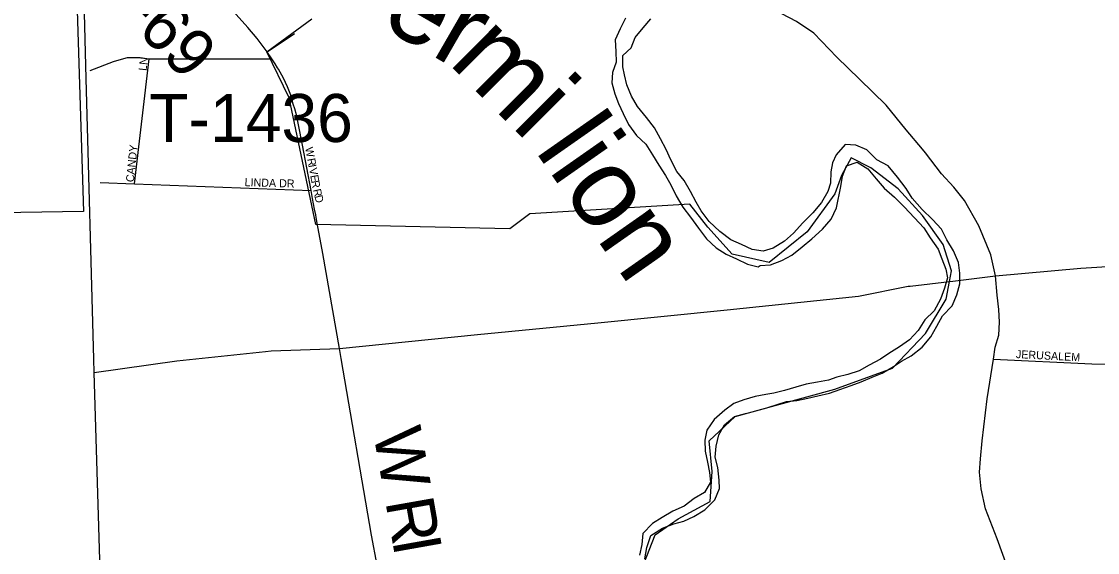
# Model space of a CAD drawing. Extents: x 1857828 to 2277390, y 930619 to 1324581.
# Drawn here: x 2010030 to 2016752, y 1238255 to 1241569 of the extents above; entities that cross this region are included whole.
import ezdxf

# ---------------------------------------------------------------- set-up
doc = ezdxf.new("R2010")
doc.units = 0
for name, color, linetype in [('GM_X_Adjacent_County', 7, 'Continuous'), ('GM_X_City_Street', 7, 'Continuous'), ('GM_X_City_Street_Text', 7, 'Continuous'), ('GM_X_Corporation', 7, 'Continuous'), ('GM_X_County', 7, 'Continuous'), ('GM_X_Major_River', 7, 'Continuous'), ('GM_X_Major_River_Text', 7, 'Continuous'), ('GM_X_State_Route', 7, 'Continuous'), ('GM_X_Township', 7, 'Continuous'), ('GM_X_Township_Road', 7, 'Continuous'), ('GM_X_Township_Road_Text', 7, 'Continuous'), ('GM_X_Township_Subdivision', 7, 'Continuous'), ('GM_X_Township_Subdivision_Text', 7, 'Continuous')]:
    doc.layers.add(name, color=color, linetype=linetype)

msp = doc.modelspace()

# ---------------------------------------------------------------- linework, layer by layer
at = {"layer": 'GM_X_Adjacent_County'}
msp.add_lwpolyline([(2010961.2, 1224636.6), (2010821.8, 1227872.6), (2010780.2, 1229304.9), (2010601.2, 1235528.7), (2010484.8, 1239377.4), (2010482.9, 1239461.5), (2010434.9, 1241213.5), (2010392.9, 1242845.5), (2010384.9, 1242962.2), (2010337.7, 1244009), (2010340.7, 1244225.4), (2010329.4, 1244372.5), (2010323.2, 1244550.4), (2010308.3, 1244996.2), (2010295.9, 1245339.9)], dxfattribs=at)
at = {"layer": 'GM_X_City_Street'}
for points in [[(2015658.2, 1240773.6), (2015557.7, 1240894.1), (2015431.8, 1241046.8), (2015265.8, 1241210.2), (2015123.8, 1241346.8), (2014979.2, 1241496.8), (2014872.1, 1241569.1), (2014781, 1241617.3)], [(2011565.6, 1241379.2), (2011735.8, 1241495.7)], [(2010459.4, 1241264.4), (2010605.5, 1241320.7)], [(2011861.5, 1240398.1), (2011849, 1240464.8), (2011839.4, 1240515.3), (2011786.4, 1240797.7), (2011761.4, 1240924), (2011748.9, 1240986.2), (2011738.6, 1241024.3), (2011728.4, 1241054.3), (2011711.9, 1241110.4), (2011691.5, 1241162.5), (2011667, 1241216.5), (2011635.7, 1241271.3), (2011630.5, 1241280.5), (2011614.1, 1241305.5)], [(2016101.4, 1239461.2), (2016112.1, 1239536.2), (2016136.2, 1239611.2), (2016138.9, 1239691.6), (2016136.2, 1239771.9), (2016125.5, 1239860.3), (2016114.8, 1239980.9), (2016085.3, 1240112.1), (2016010.3, 1240294.2), (2015922, 1240452.2), (2015855, 1240535.2), (2015777.3, 1240618.3), (2015678.2, 1240749.5), (2015658.2, 1240773.6)], [(2011871.3, 1240346.4), (2011868.3, 1240362.4), (2011861.5, 1240398.1)], [(2016101.4, 1239461.2), (2016717.4, 1239431.8), (2016899.5, 1239429.1), (2017022.7, 1239434.5), (2017124.5, 1239445.2), (2017751.2, 1239525.5), (2018281.5, 1239507.6), (2018363.6, 1239510.3), (2018401.3, 1239510.6), (2018405.9, 1239510.7), (2018421.8, 1239510.8), (2018444.3, 1239511)], [(2016347.8, 1237723), (2016125.5, 1238339), (2016053.2, 1238526.5), (2016026.4, 1238652.4), (2016015.7, 1238756.8), (2016021, 1238839.9), (2016031.8, 1238952.4), (2016063.9, 1239214.8), (2016101.4, 1239461.2)]]:
    msp.add_lwpolyline(points, dxfattribs=at)
at = {"layer": 'GM_X_Corporation'}
for points in [[(2010342.1, 1242763.3), (2010418.3, 1240382.6), (2007933.6, 1240343.4)], [(2013918, 1238183.5), (2013989.5, 1238364.7), (2014133.5, 1238463.9), (2014331.6, 1238573.4), (2014344.8, 1238760.3), (2014326, 1238951), (2014487.8, 1239102.6), (2014738.2, 1239172.2), (2015110.9, 1239274.6), (2015471.3, 1239405), (2015677, 1239621.1), (2015806.5, 1239836.7), (2015827.2, 1239946.7), (2015839.8, 1240013.7), (2015787, 1240178.1), (2015659.9, 1240358.3), (2015506.8, 1240524.2), (2015335.8, 1240655.9), (2015213.2, 1240717.5), (2015153.4, 1240608.7), (2015111.8, 1240494), (2014938.3, 1240256), (2014700.4, 1240066), (2014469.6, 1240117), (2014318.7, 1240286.4), (2014205.5, 1240429), (2013206.9, 1240369.5), (2013081, 1240274.4), (2011869.4, 1240302.2), (2011703.3, 1241092.2), (2011562.2, 1241379.7), (2011844.6, 1241586.3)]]:
    msp.add_lwpolyline(points, dxfattribs=at)
at = {"layer": 'GM_X_County'}
msp.add_lwpolyline([(2010961.2, 1224636.6), (2010821.8, 1227872.6), (2010780.2, 1229304.9), (2010601.2, 1235528.7), (2010484.8, 1239377.4), (2010482.9, 1239461.5), (2010434.9, 1241213.5), (2010392.9, 1242845.5), (2010384.9, 1242962.2), (2010337.7, 1244009), (2010340.7, 1244225.4), (2010329.4, 1244372.5), (2010323.2, 1244550.4), (2010308.3, 1244996.2), (2010295.9, 1245339.9)], dxfattribs=at)
at = {"layer": 'GM_X_Major_River'}
for points in [[(2013803.1, 1241591.4), (2013769.6, 1241522.8), (2013740, 1241454.2), (2013742.6, 1241381.9), (2013745.2, 1241315.6), (2013721.6, 1241251.1), (2013718.1, 1241186.8), (2013736.8, 1241118.6), (2013759.3, 1241058.6), (2013790, 1240994.6), (2013822.6, 1240926.6), (2013871.4, 1240858.7), (2013930, 1240803), (2013972.7, 1240737.1), (2014011.4, 1240673.1), (2014054.1, 1240609.2), (2014086.7, 1240549.2), (2014119.3, 1240481.2), (2014162.1, 1240411.3), (2014208.8, 1240347.4), (2014259.5, 1240279.6), (2014310.2, 1240213.7), (2014368.9, 1240156), (2014433.4, 1240116.4), (2014497.9, 1240086.9), (2014566.4, 1240055.3), (2014632.8, 1240037.9)], [(2013803.1, 1241591.4), (2013769.6, 1241522.8), (2013740, 1241454.2), (2013742.6, 1241381.9), (2013745.2, 1241315.6), (2013721.6, 1241251.1), (2013718.1, 1241186.8), (2013736.8, 1241118.6), (2013759.3, 1241058.6), (2013790, 1240994.6), (2013822.6, 1240926.6), (2013871.4, 1240858.7), (2013930, 1240803), (2013972.7, 1240737.1), (2014011.4, 1240673.1), (2014054.1, 1240609.2), (2014086.7, 1240549.2), (2014119.3, 1240481.2), (2014162.1, 1240411.3), (2014208.8, 1240347.4), (2014259.5, 1240279.6), (2014310.2, 1240213.7), (2014368.9, 1240156), (2014433.4, 1240116.4), (2014497.9, 1240086.9), (2014566.4, 1240055.3), (2014632.8, 1240037.9)], [(2013925.3, 1238215.1), (2013936.7, 1238285.5), (2013962.2, 1238360.1), (2014034.1, 1238407), (2014106.1, 1238433.7), (2014168.2, 1238450.4), (2014230.2, 1238479.1), (2014300.1, 1238521.9), (2014361.8, 1238582.8), (2014391.3, 1238653.3), (2014388.9, 1238705.6), (2014380.2, 1238785.8), (2014363.6, 1238850), (2014369, 1238918.3), (2014386.5, 1238988.8), (2014422.1, 1239051.4), (2014483.9, 1239104.2), (2014554, 1239123), (2014618.1, 1239139.6), (2014686.2, 1239158.3), (2014758.2, 1239181.1), (2014810.3, 1239197.6), (2014874.5, 1239204.3), (2014942.6, 1239218.9), (2015004.7, 1239233.6), (2015078.8, 1239248.3), (2015142.8, 1239273), (2015212.9, 1239297.8), (2015274.9, 1239320.4), (2015344.9, 1239349.2), (2015406.9, 1239373.9), (2015476.8, 1239414.7), (2015528.7, 1239449.3), (2015588.7, 1239482), (2015656.5, 1239536.9), (2015710.1, 1239601.7), (2015747.7, 1239668.3), (2015783.3, 1239732.9), (2015845, 1239793.8), (2015872.6, 1239862.3), (2015892.1, 1239930.8), (2015891.5, 1239999.1), (2015882.9, 1240065.4), (2015852.2, 1240137.4), (2015811.5, 1240207.4), (2015776.8, 1240273.4), (2015722.2, 1240333.1), (2015657.4, 1240396.8), (2015594.6, 1240466.6), (2015556, 1240526.5), (2015503.2, 1240598.4), (2015444.4, 1240668.1), (2015373.9, 1240705.7), (2015311.2, 1240767.4), (2015242.7, 1240796.9), (2015176.4, 1240802.3), (2015118.7, 1240737.5), (2015097.1, 1240687.1), (2015085.5, 1240630.7), (2015084.1, 1240560.4), (2015068.4, 1240508), (2015028.9, 1240439.3), (2014973.2, 1240374.5), (2014911.5, 1240311.7), (2014853.8, 1240248.8), (2014796, 1240198.1), (2014726.1, 1240155.3), (2014664.1, 1240136.6), (2014593.8, 1240146), (2014527.3, 1240177.5), (2014460.8, 1240207.1), (2014392.1, 1240258.7), (2014325.4, 1240320.4), (2014276.7, 1240388.2), (2014244.1, 1240442.2), (2014209.4, 1240508.2), (2014170.7, 1240576.1), (2014124.1, 1240634), (2014087.4, 1240705.9), (2014056.8, 1240770), (2014022.1, 1240838), (2013985.4, 1240905.9), (2013934.7, 1240969.8), (2013877.9, 1241039.6), (2013841.3, 1241103.5), (2013812.6, 1241173.6), (2013798, 1241235.8), (2013787.6, 1241285.9), (2013787, 1241358.2), (2013838.8, 1241404.9), (2013864.3, 1241469.4), (2013914, 1241530.1), (2013961.7, 1241586.8)], [(2014632.8, 1240037.9), (2014644.8, 1240046), (2014708.9, 1240050.6), (2014781, 1240077.4), (2014842.9, 1240110.1), (2014906.7, 1240162.9), (2014968.5, 1240213.7), (2015034.3, 1240272.6), (2015087.9, 1240335.4), (2015121.5, 1240406), (2015148.5, 1240538.8), (2015160, 1240603.2), (2015183.5, 1240667.8), (2015251.6, 1240690.5), (2015318.2, 1240648.9), (2015368.8, 1240587.1), (2015419.5, 1240529.3), (2015484.2, 1240473.6), (2015544.9, 1240411.9), (2015609.7, 1240344.2), (2015666.4, 1240280.4), (2015707.1, 1240218.5), (2015755.8, 1240148.6), (2015780.4, 1240088.6), (2015805, 1240022.5), (2015815.5, 1239970.3), (2015796, 1239903.8), (2015770.4, 1239835.3), (2015730.9, 1239762.6), (2015673.1, 1239707.8), (2015631.5, 1239641.1), (2015577.8, 1239582.4), (2015516, 1239537.6), (2015448.1, 1239496.8), (2015396.2, 1239462.2), (2015326.2, 1239423.4), (2015262.3, 1239388.6), (2015192.3, 1239365.9), (2015124.2, 1239349.2), (2015072.1, 1239330.6), (2015004, 1239318), (2014931.8, 1239305.2), (2014867.8, 1239286.6), (2014797.7, 1239265.8), (2014729.6, 1239249.1), (2014679.5, 1239240.6), (2014613.4, 1239228), (2014543.3, 1239207.3), (2014481.2, 1239184.6), (2014423.4, 1239143.9), (2014357.6, 1239085), (2014312, 1239018.3), (2014298.5, 1238955.9), (2014301.1, 1238887.6), (2014315.7, 1238819.4), (2014328.3, 1238753.2), (2014334.8, 1238693), (2014297.2, 1238628.4), (2014233.3, 1238591.6), (2014169.4, 1238544.8), (2014099.4, 1238512), (2014033.5, 1238473.3), (2013971.6, 1238436.5), (2013911.9, 1238373.7), (2013906.5, 1238305.3), (2013891, 1238236.9)]]:
    msp.add_lwpolyline(points, dxfattribs=at)
at = {"layer": 'GM_X_State_Route'}
for points in [[(2016114.8, 1239980.9), (2016647.8, 1240029), (2017111.1, 1240058.5), (2017595.9, 1240063.9), (2017684.6, 1240033.4), (2018033.4, 1240037.4), (2018407.8, 1240025.3)], [(2011554.5, 1239509.2), (2011589.6, 1239512.8), (2012016.1, 1239528.3), (2012878.4, 1239615.8), (2013631.1, 1239687.9), (2014438.1, 1239770.1), (2015259.1, 1239854.3), (2015568.4, 1239916.5), (2015582.7, 1239918.2)], [(2015582.7, 1239918.2), (2015827.2, 1239946.7), (2015848.8, 1239949.3)], [(2015848.8, 1239949.3), (2016114.8, 1239980.9)], [(2010484.8, 1239377.4), (2010999.9, 1239451.6), (2011554.5, 1239509.2)]]:
    msp.add_lwpolyline(points, dxfattribs=at)
at = {"layer": 'GM_X_Township'}
msp.add_lwpolyline([(2010961.2, 1224636.6), (2010821.8, 1227872.6), (2010780.2, 1229304.9), (2010601.2, 1235528.7), (2010484.8, 1239377.4), (2010482.9, 1239461.5), (2010434.9, 1241213.5), (2010392.9, 1242845.5), (2010384.9, 1242962.2), (2010337.7, 1244009), (2010340.7, 1244225.4), (2010329.4, 1244372.5), (2010323.2, 1244550.4), (2010308.3, 1244996.2), (2010295.9, 1245339.9)], dxfattribs=at)
at = {"layer": 'GM_X_Township_Road'}
for points in [[(2011614.1, 1241305.5), (2011593.5, 1241337), (2011567.6, 1241376.4), (2011565.6, 1241379.2), (2011502.8, 1241464.2), (2011444.2, 1241532), (2011371.5, 1241613.8), (2011224, 1241769.2), (2011080.6, 1241918.7), (2010935.2, 1242066.1), (2010743.4, 1242261.4), (2010565.7, 1242434.6), (2010540.3, 1242461.1), (2010529.4, 1242472.5), (2010505.7, 1242498.9)], [(2010605.5, 1241320.7), (2010605.9, 1241320.9), (2010610.8, 1241322.8), (2010693, 1241344.4), (2010770.8, 1241344.4), (2010827.2, 1241337.4), (2011593.5, 1241337)], [(2012026.9, 1239465.5), (2012016.1, 1239528.3), (2011913.6, 1240121.9), (2011877.9, 1240311.2), (2011871.3, 1240346.4)], [(2012252.7, 1238176.4), (2012217.2, 1238362.9), (2012026.9, 1239465.5)]]:
    msp.add_lwpolyline(points, dxfattribs=at)
at = {"layer": 'GM_X_Township_Subdivision'}
for points in [[(2010736.5, 1240556.9), (2010827.2, 1241337.4)], [(2010522.8, 1240564.9), (2010736.5, 1240556.9), (2011839.4, 1240515.3)]]:
    msp.add_lwpolyline(points, dxfattribs=at)

# ---------------------------------------------------------------- texts
at = {"layer": 'GM_X_City_Street_Text'}
for s, rotation, p in [('W', 280.39658, (2011802.1, 1240780.8)), ('R', 280.40479, (2011814.8, 1240711.5)), ('I', 280.36738, (2011821.9, 1240672.6)), ('V', 280.41561, (2011825.9, 1240650.9)), ('E', 280.40851, (2011833.9, 1240607.6)), ('R', 280.41927, (2011840.2, 1240573)), ('R', 283.26982, (2011850.6, 1240518.5)), ('D', 284.02212, (2011859.9, 1240479.3)), ('JERUSALEM', 357.13378, (2016241.7, 1239468.5))]:
    msp.add_text(s, height=50, rotation=rotation, dxfattribs=at).set_placement(p)
at = {"layer": 'GM_X_Major_River_Text'}
for s, height, rotation, p in [('Ver', 500.29, 329.99616, (2011869.3, 1241775.3)), ('mi', 500.3, 314.99578, (2012690.8, 1241311.7)), ('lion', 500.3, 304.99566, (2013233.1, 1240766))]:
    msp.add_text(s, height=height, rotation=rotation, dxfattribs=at).set_placement(p)
at = {"layer": 'GM_X_Township_Road_Text'}
for s, rotation, p in [('T-69', 313.79052, (2010484.6, 1241786.7)), ('T-1436', 0.00001, (2010829.2, 1240817.2)), ('W', 280.00542, (2012226, 1239007.4)), ('R', 280.00904, (2012302.5, 1238574)), ('I', 280.08707, (2012345.4, 1238330.9))]:
    msp.add_text(s, height=300, rotation=rotation, dxfattribs=at).set_placement(p)
at = {"layer": 'GM_X_Township_Subdivision_Text'}
for s, rotation, p in [('LN', 83.66247, (2010811.1, 1241259.7)), ('CANDY', 84.05144, (2010731.9, 1240564.5)), ('LINDA DR', 358.2652, (2011423.5, 1240541.9))]:
    msp.add_text(s, height=50, rotation=rotation, dxfattribs=at).set_placement(p)

doc.saveas('drawing.dxf')
